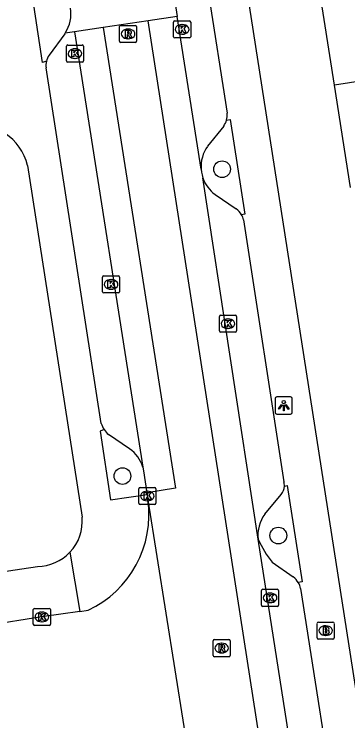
# Model space of a CAD drawing. Extents: x 160077 to 160945, y 386481 to 387498.
# Drawn here: x 160524.81 to 160544.32, y 387334.18 to 387375.45 of the extents above; entities that cross this region are included whole.
import ezdxf

# ---------------------------------------------------------------- set-up
doc = ezdxf.new("R2010")
doc.units = 0
for name, color, linetype in [('IMGEO_Boom', 7, 'Continuous'), ('IMGEO_Brandkraan', 7, 'Continuous'), ('IMGEO_Kolk', 7, 'Continuous'), ('IMGEO_Lichtpunt', 7, 'Continuous'), ('IMGEO_Pand', 7, 'Continuous'), ('IMGEO_Parkeervlak_open', 7, 'Continuous'), ('IMGEO_Rijbaan_lokaal_gesloten', 7, 'Continuous'), ('IMGEO_Rijbaan_lokaal_open', 7, 'Continuous'), ('IMGEO_Rioolput', 7, 'Continuous'), ('IMGEO_Voetpad_open', 7, 'Continuous')]:
    doc.layers.add(name, color=color, linetype=linetype)

msp = doc.modelspace()

# ---------------------------------------------------------------- linework, layer by layer
at = {"layer": 'IMGEO_Boom'}
for centre in [(160536.963, 387366.392), (160531.141, 387348.473), (160540.252, 387344.995)]:
    msp.add_circle(centre, 0.489, dxfattribs=at)
at = {"layer": 'IMGEO_Brandkraan'}
for p, q in [((160542.517, 387339.02), (160542.517, 387339.872)), ((160542.592, 387339.946), (160543.444, 387339.946)), ((160543.005, 387339.726), (160543.03, 387339.726)), ((160543.518, 387339.872), (160543.518, 387339.02)), ((160543.444, 387338.946), (160542.592, 387338.946)), ((160543.028, 387339.166), (160543.003, 387339.166))]:
    msp.add_line(p, q, dxfattribs=at)
for points in [[(160542.517, 387339.02), (160542.517, 387339.872)], [(160542.592, 387339.946), (160543.444, 387339.946)], [(160543.518, 387339.872), (160543.518, 387339.02)], [(160542.865, 387339.646), (160542.865, 387339.246), (160543.078, 387339.246)], [(160543.096, 387339.646), (160542.865, 387339.646)], [(160543.044, 387339.565), (160542.99, 387339.565), (160542.99, 387339.489)], [(160542.99, 387339.489), (160543.043, 387339.489)], [(160543.052, 387339.413), (160542.99, 387339.413), (160542.99, 387339.332)], [(160542.99, 387339.332), (160543.052, 387339.332)], [(160543.444, 387338.946), (160542.592, 387338.946)]]:
    msp.add_lwpolyline(points, dxfattribs=at)
for centre, radius, start, end in [((160542.594, 387339.87), 0.0765, 91.552, 178.448), ((160542.594, 387339.87), 0.0765, 91.552, 178.448), ((160543.442, 387339.87), 0.0765, 1.552, 88.448), ((160543.442, 387339.87), 0.0765, 1.552, 88.448), ((160543.045, 387339.527), 0.0379, 267.8285, 90.9355), ((160543.053, 387339.372), 0.0404, 269.8759, 90.5077), ((160543.1, 387339.501), 0.145, 59.4692, 91.5367), ((160543.125, 387339.548), 0.0922, 285.5137, 58.1501), ((160543.13, 387339.356), 0.105, 301.3115, 78.989), ((160542.594, 387339.022), 0.0765, 181.552, 268.448), ((160542.594, 387339.022), 0.0765, 181.552, 268.448), ((160543.084, 387339.497), 0.251, 268.6676, 293.5347), ((160543.442, 387339.022), 0.0765, 271.552, 358.448), ((160543.442, 387339.022), 0.0765, 271.552, 358.448)]:
    msp.add_arc(centre, radius, start, end, dxfattribs=at)
for centre, major_axis, ratio, start_param, end_param in [((160543.004, 387339.446), (-0.387, 0.002), 0.722429, 4.712389, 7.853982), ((160543.029, 387339.446), (-0.39, 0.002), 0.717154, 1.570796, 4.712389)]:
    msp.add_ellipse(centre, major_axis=major_axis, ratio=ratio, start_param=start_param, end_param=end_param, dxfattribs=at)
at = {"layer": 'IMGEO_Kolk'}
for p, q in [((160534.129, 387374.132), (160534.129, 387374.984)), ((160534.204, 387375.058), (160535.056, 387375.058)), ((160534.617, 387374.838), (160534.642, 387374.838)), ((160535.13, 387374.984), (160535.13, 387374.132)), ((160535.056, 387374.058), (160534.204, 387374.058)), ((160534.64, 387374.278), (160534.615, 387374.278)), ((160527.865, 387372.719), (160527.865, 387373.571)), ((160527.94, 387373.645), (160528.792, 387373.645)), ((160528.866, 387373.571), (160528.866, 387372.719)), ((160528.353, 387373.425), (160528.378, 387373.425)), ((160528.376, 387372.865), (160528.351, 387372.865)), ((160528.792, 387372.645), (160527.94, 387372.645)), ((160529.975, 387359.239), (160529.975, 387360.091)), ((160530.05, 387360.165), (160530.902, 387360.165)), ((160530.976, 387360.091), (160530.976, 387359.239)), ((160530.463, 387359.945), (160530.488, 387359.945)), ((160530.902, 387359.165), (160530.05, 387359.165)), ((160530.486, 387359.385), (160530.461, 387359.385)), ((160536.808, 387356.947), (160536.808, 387357.799)), ((160536.883, 387357.873), (160537.735, 387357.873)), ((160537.296, 387357.653), (160537.321, 387357.653)), ((160537.809, 387357.799), (160537.809, 387356.947)), ((160537.319, 387357.093), (160537.294, 387357.093)), ((160537.735, 387356.873), (160536.883, 387356.873)), ((160532.095, 387346.881), (160532.095, 387347.733)), ((160532.17, 387347.807), (160533.022, 387347.807)), ((160532.583, 387347.587), (160532.608, 387347.587)), ((160533.096, 387347.733), (160533.096, 387346.881)), ((160533.022, 387346.807), (160532.17, 387346.807)), ((160532.606, 387347.027), (160532.581, 387347.027)), ((160539.341, 387341.86), (160540.193, 387341.86)), ((160539.266, 387340.934), (160539.266, 387341.786)), ((160539.754, 387341.64), (160539.779, 387341.64)), ((160540.267, 387341.786), (160540.267, 387340.934)), ((160539.777, 387341.08), (160539.752, 387341.08)), ((160525.93, 387339.819), (160525.93, 387340.671)), ((160526.005, 387340.745), (160526.857, 387340.745)), ((160526.931, 387340.671), (160526.931, 387339.819)), ((160540.193, 387340.86), (160539.341, 387340.86)), ((160526.418, 387340.525), (160526.443, 387340.525)), ((160526.857, 387339.745), (160526.005, 387339.745)), ((160526.441, 387339.965), (160526.416, 387339.965))]:
    msp.add_line(p, q, dxfattribs=at)
for points in [[(160534.129, 387374.132), (160534.129, 387374.984)], [(160534.204, 387375.058), (160535.056, 387375.058)], [(160535.13, 387374.984), (160535.13, 387374.132)], [(160534.45, 387374.758), (160534.573, 387374.758), (160534.573, 387374.607), (160534.703, 387374.758), (160534.867, 387374.758), (160534.721, 387374.607), (160534.874, 387374.358), (160534.722, 387374.358), (160534.637, 387374.522), (160534.573, 387374.455), (160534.573, 387374.358), (160534.45, 387374.358), (160534.45, 387374.758)], [(160535.056, 387374.058), (160534.204, 387374.058)], [(160527.865, 387372.719), (160527.865, 387373.571)], [(160527.94, 387373.645), (160528.792, 387373.645)], [(160528.866, 387373.571), (160528.866, 387372.719)], [(160528.186, 387373.345), (160528.309, 387373.345), (160528.309, 387373.194), (160528.439, 387373.345), (160528.603, 387373.345), (160528.457, 387373.194), (160528.61, 387372.945), (160528.458, 387372.945), (160528.373, 387373.109), (160528.309, 387373.042), (160528.309, 387372.945), (160528.186, 387372.945), (160528.186, 387373.345)], [(160528.792, 387372.645), (160527.94, 387372.645)], [(160529.975, 387359.239), (160529.975, 387360.091)], [(160530.05, 387360.165), (160530.902, 387360.165)], [(160530.976, 387360.091), (160530.976, 387359.239)], [(160530.296, 387359.865), (160530.419, 387359.865), (160530.419, 387359.714), (160530.549, 387359.865), (160530.713, 387359.865), (160530.567, 387359.714), (160530.72, 387359.465), (160530.568, 387359.465), (160530.483, 387359.629), (160530.419, 387359.562), (160530.419, 387359.465), (160530.296, 387359.465), (160530.296, 387359.865)], [(160530.902, 387359.165), (160530.05, 387359.165)], [(160536.808, 387356.947), (160536.808, 387357.799)], [(160536.883, 387357.873), (160537.735, 387357.873)], [(160537.129, 387357.573), (160537.252, 387357.573), (160537.252, 387357.422), (160537.382, 387357.573), (160537.546, 387357.573), (160537.4, 387357.422), (160537.553, 387357.173), (160537.401, 387357.173), (160537.316, 387357.337), (160537.252, 387357.27), (160537.252, 387357.173), (160537.129, 387357.173), (160537.129, 387357.573)], [(160537.809, 387357.799), (160537.809, 387356.947)], [(160537.735, 387356.873), (160536.883, 387356.873)], [(160532.095, 387346.881), (160532.095, 387347.733)], [(160532.17, 387347.807), (160533.022, 387347.807)], [(160533.096, 387347.733), (160533.096, 387346.881)], [(160532.416, 387347.507), (160532.539, 387347.507), (160532.539, 387347.356), (160532.669, 387347.507), (160532.833, 387347.507), (160532.687, 387347.356), (160532.84, 387347.107), (160532.688, 387347.107), (160532.603, 387347.271), (160532.539, 387347.204), (160532.539, 387347.107), (160532.416, 387347.107), (160532.416, 387347.507)], [(160533.022, 387346.807), (160532.17, 387346.807)], [(160539.341, 387341.86), (160540.193, 387341.86)], [(160539.266, 387340.934), (160539.266, 387341.786)], [(160539.587, 387341.56), (160539.71, 387341.56), (160539.71, 387341.409), (160539.84, 387341.56), (160540.004, 387341.56), (160539.858, 387341.409), (160540.011, 387341.16), (160539.859, 387341.16), (160539.774, 387341.324), (160539.71, 387341.257), (160539.71, 387341.16), (160539.587, 387341.16), (160539.587, 387341.56)], [(160540.267, 387341.786), (160540.267, 387340.934)], [(160525.93, 387339.819), (160525.93, 387340.671)], [(160526.005, 387340.745), (160526.857, 387340.745)], [(160526.931, 387340.671), (160526.931, 387339.819)], [(160540.193, 387340.86), (160539.341, 387340.86)], [(160526.251, 387340.445), (160526.374, 387340.445), (160526.374, 387340.294), (160526.504, 387340.445), (160526.668, 387340.445), (160526.522, 387340.294), (160526.675, 387340.045), (160526.523, 387340.045), (160526.438, 387340.209), (160526.374, 387340.142), (160526.374, 387340.045), (160526.251, 387340.045), (160526.251, 387340.445)], [(160526.857, 387339.745), (160526.005, 387339.745)]]:
    msp.add_lwpolyline(points, dxfattribs=at)
for centre, start, end in [((160534.206, 387374.982), 91.552, 178.448), ((160534.206, 387374.982), 91.552, 178.448), ((160535.054, 387374.982), 1.552, 88.448), ((160535.054, 387374.982), 1.552, 88.448), ((160534.206, 387374.134), 181.552, 268.448), ((160534.206, 387374.134), 181.552, 268.448), ((160535.054, 387374.134), 271.552, 358.448), ((160535.054, 387374.134), 271.552, 358.448), ((160527.942, 387373.569), 91.552, 178.448), ((160527.942, 387373.569), 91.552, 178.448), ((160528.79, 387373.569), 1.552, 88.448), ((160528.79, 387373.569), 1.552, 88.448), ((160527.942, 387372.721), 181.552, 268.448), ((160527.942, 387372.721), 181.552, 268.448), ((160528.79, 387372.721), 271.552, 358.448), ((160528.79, 387372.721), 271.552, 358.448), ((160530.052, 387360.089), 91.552, 178.448), ((160530.052, 387360.089), 91.552, 178.448), ((160530.9, 387360.089), 1.552, 88.448), ((160530.9, 387360.089), 1.552, 88.448), ((160530.052, 387359.241), 181.552, 268.448), ((160530.052, 387359.241), 181.552, 268.448), ((160530.9, 387359.241), 271.552, 358.448), ((160530.9, 387359.241), 271.552, 358.448), ((160536.885, 387357.797), 91.552, 178.448), ((160536.885, 387357.797), 91.552, 178.448), ((160537.733, 387357.797), 1.552, 88.448), ((160537.733, 387357.797), 1.552, 88.448), ((160536.885, 387356.949), 181.552, 268.448), ((160536.885, 387356.949), 181.552, 268.448), ((160537.733, 387356.949), 271.552, 358.448), ((160537.733, 387356.949), 271.552, 358.448), ((160532.172, 387347.731), 91.552, 178.448), ((160532.172, 387347.731), 91.552, 178.448), ((160533.02, 387347.731), 1.552, 88.448), ((160533.02, 387347.731), 1.552, 88.448), ((160532.172, 387346.883), 181.552, 268.448), ((160532.172, 387346.883), 181.552, 268.448), ((160533.02, 387346.883), 271.552, 358.448), ((160533.02, 387346.883), 271.552, 358.448), ((160539.343, 387341.784), 91.552, 178.448), ((160539.343, 387341.784), 91.552, 178.448), ((160540.191, 387341.784), 1.552, 88.448), ((160540.191, 387341.784), 1.552, 88.448), ((160526.007, 387340.669), 91.552, 178.448), ((160526.007, 387340.669), 91.552, 178.448), ((160526.855, 387340.669), 1.552, 88.448), ((160526.855, 387340.669), 1.552, 88.448), ((160539.343, 387340.936), 181.552, 268.448), ((160539.343, 387340.936), 181.552, 268.448), ((160540.191, 387340.936), 271.552, 358.448), ((160540.191, 387340.936), 271.552, 358.448), ((160526.007, 387339.821), 181.552, 268.448), ((160526.007, 387339.821), 181.552, 268.448), ((160526.855, 387339.821), 271.552, 358.448), ((160526.855, 387339.821), 271.552, 358.448)]:
    msp.add_arc(centre, 0.0765, start, end, dxfattribs=at)
for centre, major_axis, ratio, start_param, end_param in [((160534.616, 387374.558), (-0.387, 0.002), 0.722429, 4.712389, 7.853982), ((160534.641, 387374.558), (-0.39, 0.002), 0.717154, 1.570796, 4.712389), ((160528.352, 387373.145), (-0.387, 0.002), 0.722429, 4.712389, 7.853982), ((160528.377, 387373.145), (-0.39, 0.002), 0.717154, 1.570796, 4.712389), ((160530.462, 387359.665), (-0.387, 0.002), 0.722429, 4.712389, 7.853982), ((160530.487, 387359.665), (-0.39, 0.002), 0.717154, 1.570796, 4.712389), ((160537.295, 387357.373), (-0.387, 0.002), 0.722429, 4.712389, 7.853982), ((160537.32, 387357.373), (-0.39, 0.002), 0.717154, 1.570796, 4.712389), ((160532.582, 387347.307), (-0.387, 0.002), 0.722429, 4.712389, 7.853982), ((160532.607, 387347.307), (-0.39, 0.002), 0.717154, 1.570796, 4.712389), ((160539.753, 387341.36), (-0.387, 0.002), 0.722429, 4.712389, 7.853982), ((160539.778, 387341.36), (-0.39, 0.002), 0.717154, 1.570796, 4.712389), ((160526.417, 387340.245), (-0.387, 0.002), 0.722429, 4.712389, 7.853982), ((160526.442, 387340.245), (-0.39, 0.002), 0.717154, 1.570796, 4.712389)]:
    msp.add_ellipse(centre, major_axis=major_axis, ratio=ratio, start_param=start_param, end_param=end_param, dxfattribs=at)
at = {"layer": 'IMGEO_Lichtpunt'}
for p, q in [((160540.068, 387352.996), (160540.068, 387352.189)), ((160540.068, 387352.996), (160540.068, 387352.189)), ((160540.97, 387353.091), (160540.162, 387353.091)), ((160540.97, 387353.091), (160540.162, 387353.091)), ((160541.064, 387352.189), (160541.064, 387352.996)), ((160541.064, 387352.189), (160541.064, 387352.996)), ((160540.162, 387352.095), (160540.97, 387352.095)), ((160540.162, 387352.095), (160540.97, 387352.095))]:
    msp.add_line(p, q, dxfattribs=at)
for points in [[(160540.442, 387352.66), (160540.481, 387352.632), (160540.293, 387352.37), (160540.255, 387352.397), (160540.442, 387352.66)], [(160540.544, 387352.612), (160540.591, 387352.612), (160540.591, 387352.29), (160540.544, 387352.29), (160540.544, 387352.612)], [(160540.654, 387352.632), (160540.692, 387352.659), (160540.879, 387352.397), (160540.84, 387352.369), (160540.654, 387352.632)]]:
    msp.add_lwpolyline(points, dxfattribs=at)
msp.add_circle((160540.567, 387352.794), 0.0994, dxfattribs=at)
for centre, start, end in [((160540.162, 387352.996), 90, 180), ((160540.162, 387352.996), 90, 180), ((160540.97, 387352.996), 0, 90), ((160540.97, 387352.996), 0, 90), ((160540.162, 387352.189), 180, 270), ((160540.162, 387352.189), 180, 270), ((160540.97, 387352.189), 270, 0), ((160540.97, 387352.189), 270, 360)]:
    msp.add_arc(centre, 0.0946, start, end, dxfattribs=at)
at = {"layer": 'IMGEO_Pand'}
for points in [[(160543.536, 387371.291), (160542.594, 387377.265)], [(160550.921, 387372.455), (160543.536, 387371.291)], [(160544.478, 387365.316), (160543.536, 387371.291)]]:
    msp.add_lwpolyline(points, dxfattribs=at)
at = {"layer": 'IMGEO_Parkeervlak_open'}
for points in [[(160527.797, 387374.336), (160527.77, 387374.295), (160526.855, 387373.052)], [(160537.06, 387368.915), (160536.115, 387367.728)], [(160536.551, 387364.914), (160537.786, 387364.08)], [(160531.558, 387350.065), (160530.326, 387350.904)], [(160539.465, 387346.247), (160540.409, 387347.403)], [(160539.895, 387343.437), (160541.127, 387342.578)]]:
    msp.add_lwpolyline(points, dxfattribs=at)
for centre, radius, start, end in [((160527.716, 387372.453), 1.049, 145.1759, 166.7807), ((160536.263, 387369.521), 1.001, 322.7211, 344.6861), ((160537.766, 387366.544), 2.031, 144.3561, 184.2192), ((160537.774, 387366.548), 2.041, 199.0277, 233.2026), ((160537.143, 387363.187), 1.1, 29.8481, 54.218), ((160531.108, 387351.873), 1.245, 213.3917, 231.1155), ((160530.475, 387348.478), 1.921, 15.7573, 55.6937), ((160539.817, 387347.925), 0.789, 318.6039, 356.8047), ((160541.032, 387345.047), 1.974, 142.5702, 187.6109), ((160544.517, 387347.166), 5.938, 203.6267, 218.8986), ((160540.413, 387341.651), 1.17, 30.9125, 52.3982)]:
    msp.add_arc(centre, radius, start, end, dxfattribs=at)
at = {"layer": 'IMGEO_Rijbaan_lokaal_gesloten'}
for points in [[(160535.74, 387366.395), (160534.345, 387375.319)], [(160542.829, 387320.74), (160541.124, 387320.471), (160532.652, 387375.065)], [(160528.337, 387374.417), (160532.324, 387349)], [(160530.02, 387374.67), (160534.245, 387347.774), (160532.568, 387347.495)], [(160535.74, 387366.395), (160535.759, 387366.228)], [(160539.076, 387344.786), (160535.844, 387365.883)], [(160532.324, 387349), (160532.374, 387348.771), (160532.568, 387347.495)], [(160542.334, 387323.976), (160539.076, 387344.786)]]:
    msp.add_lwpolyline(points, dxfattribs=at)
msp.add_arc((160537.742, 387366.534), 2.007, 188.7611, 198.9203, dxfattribs=at)
at = {"layer": 'IMGEO_Rijbaan_lokaal_open'}
for points in [[(160533.973, 387377.7), (160534.345, 387375.319)], [(160534.345, 387375.319), (160532.652, 387375.065)], [(160532.652, 387375.065), (160530.02, 387374.67)], [(160528.337, 387374.417), (160527.797, 387374.336)], [(160530.02, 387374.67), (160528.337, 387374.417)], [(160532.568, 387347.495), (160532.582, 387347.401)], [(160532.582, 387347.401), (160532.596, 387347.307), (160532.63, 387347.093)], [(160532.63, 387347.093), (160535.259, 387330.529)], [(160528.643, 387340.566), (160526.431, 387340.245), (160523.231, 387339.751), (160506.86, 387336.889), (160500, 387335.831), (160480.714, 387332.858), (160477.592, 387332.362)], [(160528.643, 387340.566), (160529.129, 387340.636)]]:
    msp.add_lwpolyline(points, dxfattribs=at)
for centre, radius, start, end in [((160526.021, 387375.472), 2.108, 327.3908, 9.0601), ((160526.529, 387346.223), 6.162, 294.9513, 8.1154)]:
    msp.add_arc(centre, radius, start, end, dxfattribs=at)
at = {"layer": 'IMGEO_Rioolput'}
for p, q in [((160530.968, 387373.866), (160530.968, 387374.718)), ((160531.043, 387374.792), (160531.895, 387374.792)), ((160531.456, 387374.572), (160531.481, 387374.572)), ((160531.969, 387374.718), (160531.969, 387373.866)), ((160531.479, 387374.012), (160531.454, 387374.012)), ((160531.895, 387373.792), (160531.043, 387373.792)), ((160536.514, 387338.925), (160537.366, 387338.925)), ((160536.439, 387337.999), (160536.439, 387338.851)), ((160536.927, 387338.705), (160536.952, 387338.705)), ((160537.44, 387338.851), (160537.44, 387337.999)), ((160536.95, 387338.145), (160536.925, 387338.145)), ((160537.366, 387337.925), (160536.514, 387337.925))]:
    msp.add_line(p, q, dxfattribs=at)
for points in [[(160530.968, 387373.866), (160530.968, 387374.718)], [(160531.043, 387374.792), (160531.895, 387374.792)], [(160531.557, 387374.49), (160531.305, 387374.492), (160531.305, 387374.092)], [(160531.483, 387374.411), (160531.429, 387374.411), (160531.429, 387374.33)], [(160531.969, 387374.718), (160531.969, 387373.866)], [(160531.305, 387374.092), (160531.429, 387374.092), (160531.429, 387374.254), (160531.44, 387374.254)], [(160531.429, 387374.33), (160531.481, 387374.33)], [(160531.487, 387374.225), (160531.558, 387374.092), (160531.698, 387374.092), (160531.633, 387374.218)], [(160531.895, 387373.792), (160531.043, 387373.792)], [(160536.514, 387338.925), (160537.366, 387338.925)], [(160536.439, 387337.999), (160536.439, 387338.851)], [(160537.028, 387338.623), (160536.776, 387338.625), (160536.776, 387338.225)], [(160536.954, 387338.544), (160536.9, 387338.544), (160536.9, 387338.463)], [(160537.44, 387338.851), (160537.44, 387337.999)], [(160536.776, 387338.225), (160536.9, 387338.225), (160536.9, 387338.387), (160536.911, 387338.387)], [(160536.9, 387338.463), (160536.952, 387338.463)], [(160536.958, 387338.358), (160537.029, 387338.225), (160537.169, 387338.225), (160537.104, 387338.351)], [(160537.366, 387337.925), (160536.514, 387337.925)]]:
    msp.add_lwpolyline(points, dxfattribs=at)
for centre, radius, start, end in [((160531.045, 387374.716), 0.0765, 91.552, 178.448), ((160531.045, 387374.716), 0.0765, 91.552, 178.448), ((160531.489, 387374.315), 0.0964, 77.0061, 93.1865), ((160531.503, 387374.372), 0.0378, 276.6634, 79.6772), ((160531.556, 387374.38), 0.109, 350.3612, 89.416), ((160531.893, 387374.716), 0.0765, 1.552, 88.448), ((160531.893, 387374.716), 0.0765, 1.552, 88.448), ((160531.439, 387374.201), 0.0533, 26.0293, 88.6989), ((160531.465, 387374.519), 0.19, 274.7715, 282.9687), ((160531.554, 387374.38), 0.112, 277.5842, 350.9817), ((160531.538, 387374.165), 0.108, 29.5134, 73.7905), ((160531.045, 387373.868), 0.0765, 181.552, 268.448), ((160531.045, 387373.868), 0.0765, 181.552, 268.448), ((160531.893, 387373.868), 0.0765, 271.552, 358.448), ((160531.893, 387373.868), 0.0765, 271.552, 358.448), ((160536.516, 387338.849), 0.0765, 91.552, 178.448), ((160536.516, 387338.849), 0.0765, 91.552, 178.448), ((160537.364, 387338.849), 0.0765, 1.552, 88.448), ((160537.364, 387338.849), 0.0765, 1.552, 88.448), ((160536.96, 387338.448), 0.0964, 77.0061, 93.1865), ((160536.974, 387338.505), 0.0378, 276.6634, 79.6772), ((160537.027, 387338.513), 0.109, 350.3612, 89.416), ((160537.025, 387338.513), 0.112, 277.5842, 350.9817), ((160536.91, 387338.334), 0.0533, 26.0293, 88.6989), ((160536.936, 387338.652), 0.19, 274.7715, 282.9687), ((160537.009, 387338.298), 0.108, 29.5134, 73.7905), ((160536.516, 387338.001), 0.0765, 181.552, 268.448), ((160536.516, 387338.001), 0.0765, 181.552, 268.448), ((160537.364, 387338.001), 0.0765, 271.552, 358.448), ((160537.364, 387338.001), 0.0765, 271.552, 358.448)]:
    msp.add_arc(centre, radius, start, end, dxfattribs=at)
for centre, major_axis, ratio, start_param, end_param in [((160531.455, 387374.292), (-0.387, 0.002), 0.722429, 4.712389, 7.853982), ((160531.48, 387374.292), (-0.39, 0.002), 0.717154, 1.570796, 4.712389), ((160536.926, 387338.425), (-0.387, 0.002), 0.722429, 4.712389, 7.853982), ((160536.951, 387338.425), (-0.39, 0.002), 0.717154, 1.570796, 4.712389)]:
    msp.add_ellipse(centre, major_axis=major_axis, ratio=ratio, start_param=start_param, end_param=end_param, dxfattribs=at)
at = {"layer": 'IMGEO_Voetpad_open'}
for points in [[(160526.245, 387454.473), (160528.008, 387443.246), (160536.56, 387388.7), (160547.203, 387320.436)], [(160533.931, 387390.942), (160537.254, 387369.657)], [(160526.695, 387372.693), (160526.476, 387372.625), (160525.493, 387379.079), (160525.662, 387379.177)], [(160529.903, 387351.55), (160526.677, 387372.304)], [(160537.229, 387369.257), (160537.439, 387369.304), (160538.294, 387363.768), (160538.097, 387363.735)], [(160525.597, 387366.614), (160528.785, 387346.075)], [(160538.215, 387363.428), (160540.576, 387348.141)], [(160530.068, 387351.188), (160529.837, 387351.097), (160530.448, 387347.086), (160532.582, 387347.401)], [(160540.605, 387347.881), (160540.77, 387347.918), (160541.636, 387342.298), (160541.417, 387342.252)], [(160528.072, 387344.025), (160528.643, 387340.566)], [(160488.852, 387337.254), (160499.213, 387338.948), (160500, 387339.075), (160500.683, 387339.185), (160505.767, 387339.991), (160519.324, 387342.142), (160523.935, 387342.867), (160526.171, 387343.197)], [(160541.556, 387341.904), (160543.873, 387327.103)]]:
    msp.add_lwpolyline(points, dxfattribs=at)
for centre, radius, start, end in [((160527.729, 387372.45), 1.062, 166.7849, 187.9165), ((160536.275, 387369.517), 0.989, 344.7288, 8.1185), ((160522.55, 387365.866), 3.138, 13.7995, 98.7078), ((160537.177, 387363.205), 1.062, 12.1128, 29.9372), ((160531.096, 387351.875), 1.237, 195.2503, 213.7568), ((160539.79, 387347.922), 0.816, 357.1455, 15.5833), ((160526.144, 387345.845), 2.651, 316.6592, 4.9849), ((160526.15, 387345.842), 2.646, 270.4644, 316.6077), ((160540.389, 387341.64), 1.196, 12.763, 30.7831)]:
    msp.add_arc(centre, radius, start, end, dxfattribs=at)

doc.saveas('drawing.dxf')
